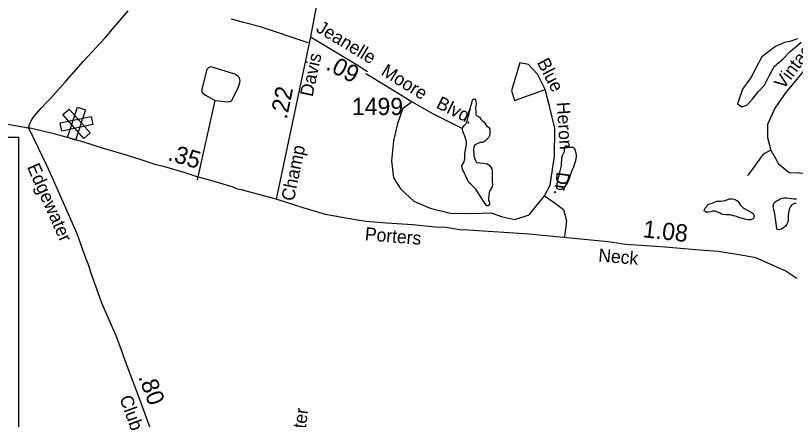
# Model space of a CAD drawing. Extents: x 2290055 to 2389491, y 66597 to 237875.
# Drawn here: x 2369623 to 2375283, y 197876 to 200808 of the extents above; entities that cross this region are included whole.
import ezdxf

# ---------------------------------------------------------------- set-up
doc = ezdxf.new("R2010")
doc.units = 0
for name, color, linetype in [('Exist Cultural Hospital CELL', 7, 'Continuous'), ('Exist Hydrographic Pond Under 1500 Sq Ft', 7, 'Continuous'), ('Exist Road Non-System Type 51', 7, 'Continuous'), ('Exist Road Non-System Type 51 Label', 7, 'Continuous'), ('Exist Road Secondary Mileage Hundredths English Label', 7, 'Continuous'), ('Exist Road Secondary Type 51 Attributed', 7, 'Continuous'), ('Exist Road Secondary Type 51 Label', 7, 'Continuous'), ('Exist Road Secondary Type 51 Number Label', 7, 'Continuous'), ('Map Preparation Inset Cut Line', 7, 'Continuous')]:
    doc.layers.add(name, color=color, linetype=linetype)

msp = doc.modelspace()

# ---------------------------------------------------------------- linework, layer by layer
at = {"layer": 'Exist Cultural Hospital CELL'}
for points in [[(2370165, 199957.1), (2370119.6, 199916.7), (2369966, 200089.1), (2370011.3, 200129.5)], [(2370058.1, 199903.9), (2370000.4, 199923), (2370072.9, 200142.3), (2370130.6, 200123.2)], [(2369958.6, 199969.9), (2369946.2, 200029.4), (2370172.4, 200076.3), (2370184.7, 200016.8)]]:
    msp.add_lwpolyline(points, close=True, dxfattribs=at)
at = {"layer": 'Exist Hydrographic Pond Under 1500 Sq Ft'}
for points in [[(2375297.5, 200640.3), (2375243.8, 200618.8), (2375204.5, 200611.6), (2375140, 200583), (2375100.7, 200554.3), (2375039.8, 200507.7), (2374993.3, 200421.7), (2374961.1, 200360.8), (2374900.2, 200274.8), (2374862.6, 200167.4), (2374894.9, 200145.9), (2374930.6, 200156.6), (2374970, 200199.6), (2375016.6, 200256.9), (2375059.5, 200303.5), (2375095.3, 200375.2), (2375131.1, 200439.6), (2375195.5, 200493.4), (2375245.6, 200547.1), (2375324.4, 200615.2)], [(2373053.7, 199425.9), (2373043.7, 199426.2), (2373033, 199438.2), (2373025, 199453.1), (2372998.2, 199493.9), (2372989.2, 199506), (2372972.2, 199534.7), (2372962.7, 199547.2), (2372926.5, 199584.7), (2372913.5, 199597), (2372905.2, 199609.6), (2372891, 199641.2), (2372883.2, 199656.3), (2372876.7, 199673.3), (2372868.5, 199686.8), (2372863.7, 199701.8), (2372863, 199719.5), (2372871, 199734.2), (2372879.5, 199746.7), (2372882.7, 199770.9), (2372883.5, 199807.2), (2372893.7, 199857.2), (2372896.2, 199873), (2372897, 199891.5), (2372886.2, 199924.1), (2372882.2, 199939.9), (2372874.5, 199954.8), (2372869.7, 199969.2), (2372866.7, 199983.9), (2372868.5, 199996.7), (2372871, 200000), (2372879.5, 200011), (2372891.5, 200021.7), (2372898, 200037.1), (2372904, 200053), (2372909, 200072.4), (2372912.5, 200087.3), (2372919.5, 200125.1), (2372930.7, 200156.7), (2372934.7, 200171.2), (2372937.7, 200186.5), (2372942.5, 200199.9), (2372951.2, 200204), (2372958, 200202.5), (2372963.7, 200186.4), (2372965.5, 200171.2), (2372964.7, 200153), (2372962.2, 200133), (2372962.7, 200113.6), (2372963.7, 200097.1), (2372966.5, 200081.9), (2372982, 200075.9), (2372991, 200069.5), (2373000, 200055.8), (2373012, 200043.6), (2373025, 200034.4), (2373042.2, 200007.4), (2373051.7, 200000), (2373055.5, 199997), (2373064.5, 199984.7), (2373064.5, 199951.8), (2373062.5, 199936.1), (2373058, 199925.4), (2373036, 199900.9), (2373022.7, 199891.4), (2373011, 199887.1), (2372996, 199887.7), (2372956.5, 199869.8), (2372950.2, 199852.8), (2372946.2, 199837.4), (2372948.5, 199788), (2372961.2, 199756), (2372969.5, 199741.5), (2373017, 199736.7), (2373049.5, 199732), (2373063.5, 199720.1), (2373073.7, 199706.4), (2373079.7, 199695.6), (2373082.5, 199678.9), (2373083.5, 199662.6), (2373082.2, 199598.9), (2373084.2, 199583), (2373082.2, 199565), (2373065.2, 199538.3), (2373060, 199524), (2373056.5, 199485.1), (2373056.5, 199467.1), (2373062.2, 199451), (2373062.5, 199434.7), (2373053.7, 199425.9)], [(2373587.7, 199544.7), (2373572, 199545), (2373555, 199550.9), (2373551.7, 199556.1), (2373552.2, 199572.7), (2373561.2, 199624.1), (2373565.2, 199639.6), (2373571.5, 199657), (2373573.7, 199670.4), (2373584.5, 199719.3), (2373589, 199774.2), (2373593.5, 199791.5), (2373601, 199806.5), (2373606.2, 199821.3), (2373608, 199838.2), (2373611.5, 199854.4), (2373617, 199863.1), (2373623.2, 199862.9), (2373634.2, 199851.9), (2373650.5, 199853.5), (2373667, 199852.6), (2373679.2, 199841.9), (2373689.5, 199810.4), (2373692.5, 199794.9), (2373692, 199778.9), (2373685, 199743.2), (2373678.5, 199723.2), (2373673.2, 199707.8), (2373664.7, 199691.8), (2373657.7, 199675.3), (2373638.5, 199617), (2373630.2, 199597), (2373610.7, 199566.3), (2373602.5, 199549.5), (2373587.7, 199544.7)], [(2374942.2, 199324.6), (2374927, 199326.8), (2374879, 199338.5), (2374849.5, 199350.9), (2374833, 199354.8), (2374811, 199361.7), (2374796, 199362.5), (2374779.5, 199361.2), (2374762.5, 199363.3), (2374747, 199366.3), (2374733.7, 199374.2), (2374708.5, 199385.3), (2374701, 199387.8), (2374685, 199387.4), (2374669, 199382.8), (2374651.5, 199381.6), (2374635.7, 199381.6), (2374624, 199388.4), (2374621, 199394.3), (2374629.5, 199409.3), (2374640, 199422.7), (2374648.7, 199435.7), (2374679, 199445.5), (2374709.5, 199460.4), (2374742.2, 199460.7), (2374758.2, 199462.1), (2374774, 199466), (2374805, 199476.6), (2374822, 199477.8), (2374838, 199474.1), (2374853.5, 199469), (2374865.7, 199459.9), (2374876.2, 199446.9), (2374883.5, 199433.7), (2374894, 199421.6), (2374905.7, 199410.7), (2374950.5, 199388.1), (2374964.7, 199379.3), (2374976.5, 199369.8), (2374983.5, 199356.4), (2374980.7, 199340.3), (2374973.7, 199331.5), (2374959, 199326.1), (2374942.2, 199324.6)], [(2375169.5, 199252.9), (2375153.7, 199255.3), (2375149.7, 199262.3), (2375143.5, 199298.6), (2375137, 199349), (2375133.7, 199368.3), (2375125.7, 199401.2), (2375123, 199419.6), (2375124.2, 199436.5), (2375132.2, 199451), (2375144.7, 199461.7), (2375158.7, 199468.7), (2375172.2, 199477.2), (2375190.5, 199483.5), (2375205.7, 199485.6), (2375221.2, 199485.8), (2375254.5, 199479.8), (2375271.5, 199478.3), (2375292, 199478.4)], [(2375289.7, 199443.4), (2375273.7, 199442.5), (2375258, 199433), (2375247.7, 199421.3), (2375239.5, 199406.6), (2375235, 199389.9), (2375232.5, 199373.7), (2375231.5, 199356.7), (2375231.5, 199324), (2375227.5, 199307.9), (2375220.5, 199293.4), (2375211, 199279.6), (2375197, 199267.7), (2375183.7, 199259.9), (2375169.5, 199252.9)]]:
    msp.add_lwpolyline(points, dxfattribs=at)
at = {"layer": 'Exist Road Non-System Type 51'}
msp.add_line((2370943.4, 199616.1), (2371072.8, 200192), dxfattribs=at)
for points in [[(2369715.8, 199993.5), (2369728.8, 200028.7), (2369736.1, 200045), (2369739.9, 200051.1), (2369743.7, 200057.3), (2369760.8, 200079.9), (2369808.6, 200135.9), (2369843.1, 200173.2), (2369858.5, 200189.9), (2369875.8, 200206.6), (2369977.3, 200320.6), (2370115.2, 200476.2), (2370270.6, 200644.4), (2370440.8, 200843.2)], [(2371746.5, 200610.9), (2371401.8, 200725.3), (2371276.5, 200758.3), (2371189.7, 200782.1)], [(2375693.5, 200747.6), (2375551, 200617.8), (2375414.3, 200492.7), (2375327.1, 200388), (2375210.8, 200246), (2375135.2, 200135.4), (2375079.9, 200016.1), (2375079.9, 199923), (2375106.1, 199829.9), (2375161.3, 199731.5), (2375236.9, 199667.5), (2375379.4, 199664.6), (2375492.8, 199719.9), (2375644, 199778.1), (2375783.6, 199813), (2375949.3, 199874.1), (2376074.4, 199946.8), (2376184.9, 200010.9)], [(2371072.8, 200192), (2371165.3, 200181.7), (2371181.2, 200184.3), (2371191, 200188.7), (2371226.2, 200260.1), (2371241, 200290.7), (2371251.8, 200321.2), (2371253.4, 200331.2), (2371248.4, 200357), (2371235.9, 200368.6), (2371227.6, 200376.2), (2371215.4, 200381.7), (2371049.3, 200433.2), (2371041.2, 200434.9), (2371033.2, 200434.5), (2371023.4, 200428.2), (2371017.6, 200423.9), (2371011.9, 200417.7), (2370975.5, 200274.2), (2370974.3, 200256.1), (2370978.6, 200246.3), (2371001.3, 200229.2), (2371072.8, 200192)], [(2372501.8, 200180.7), (2372435, 200132.5), (2372394.3, 200024.8), (2372365.2, 199899.7), (2372350.7, 199754.2), (2372365.2, 199629.1), (2372420.5, 199547.6), (2372513.5, 199460.3), (2372632.7, 199410.9), (2372781, 199373), (2372935.2, 199370.1), (2373071.8, 199375.9), (2373156.1, 199346.8), (2373246.3, 199326.5), (2373351, 199361.4), (2373461.5, 199498.2), (2373502.2, 199576.7), (2373534.2, 199786.2), (2373537.1, 199989.9), (2373499.3, 200149.9), (2373467.3, 200272.2), (2373412, 200382.7), (2373345.1, 200452.6), (2373284.1, 200464.2), (2373223, 200263.4), (2373243.4, 200190.7), (2373467.3, 200272.2)], [(2372165.4, 200386.9), (2372317.2, 200295.4), (2372501.8, 200180.7), (2372653.3, 200094.7), (2372862.6, 199991.1)], [(2375106.1, 199829.9), (2375049.1, 199801.9), (2375017.1, 199758.3), (2374970.6, 199691.4), (2374935.7, 199647.7)], [(2373461.5, 199498.2), (2373531.2, 199451.6), (2373601, 199399.2), (2373621.4, 199317.7)], [(2373621.4, 199317.7), (2373606.4, 199201.6)]]:
    msp.add_lwpolyline(points, dxfattribs=at)
at = {"layer": 'Exist Road Secondary Type 51 Attributed'}
msp.add_line((2371763.1, 200652.5), (2371513.3, 199475), dxfattribs=at)
for points in [[(2371371.6, 201516.9), (2371402, 201494.1), (2371440, 201477.1), (2371470.9, 201456.3), (2371489.1, 201449), (2371536, 201426.9), (2371564.3, 201420), (2371580.5, 201414.6), (2371609, 201403.8), (2371643.6, 201389.1), (2371692.6, 201365.1), (2371747.5, 201349.3), (2371784.9, 201332.3), (2371841.1, 201303.3), (2371875.1, 201269.3), (2371876.8, 201252.3), (2371880.2, 201235.2), (2371836, 201026.6), (2371814, 200925.7), (2371763.1, 200652.5)], [(2371763.1, 200652.5), (2372102.7, 200449.2), (2372177.5, 200401.1)], [(2369411.4, 200045.3), (2369715.8, 199993.5)], [(2371513.3, 199475), (2371415.3, 199502.1), (2371316.6, 199527.7), (2371272.3, 199539.6), (2371233.2, 199548.1), (2371194, 199565.1), (2371064.7, 199602.6), (2371013.7, 199617.9), (2370940.5, 199636.7), (2370853.7, 199667.3), (2370705.6, 199709.9), (2370644.4, 199723.5), (2370535.4, 199761), (2370411.2, 199798.4), (2370254.6, 199844.4), (2370111.7, 199892.1), (2369904.1, 199948.3), (2369715.8, 199993.5)], [(2369715.8, 199993.5), (2369847, 199721.2), (2369886.4, 199636.8), (2370068.8, 199225.8), (2370080.1, 199192.3), (2370134.1, 199042.4), (2370147.5, 199006.9), (2370172.4, 198933.8), (2370246.8, 198722.7), (2370350.3, 198484.7), (2370397.1, 198362.5), (2370408.6, 198325), (2370469, 198163.3), (2370507.1, 198060.8), (2370572, 197889.3), (2370612.4, 197776.8)], [(2375293.4, 198899.5), (2375212.9, 198951.9), (2375096.1, 199006.3), (2374995.4, 199048.6), (2374916.9, 199064.7), (2374721.6, 199094.9), (2374590.7, 199105), (2374339, 199127.1), (2374163.9, 199139.2), (2374051.1, 199145.3), (2373923.2, 199165.3), (2373348.2, 199219.9), (2372910, 199250.9), (2372848.5, 199253.6), (2372748, 199270.1), (2372666.7, 199272.3), (2372507.2, 199288.6), (2372314.6, 199300.9), (2372168.1, 199313.1), (2372101.7, 199322.5), (2371872, 199363.4), (2371711.4, 199411.9), (2371513.3, 199475)]]:
    msp.add_lwpolyline(points, dxfattribs=at)
at = {"layer": 'Map Preparation Inset Cut Line'}
msp.add_lwpolyline([(2334313.2, 192135.8), (2334313.2, 208219.9), (2345070.4, 208219.9), (2345070.4, 203348), (2354753, 203348), (2354753, 199924.5), (2369645.2, 199924.5), (2369645.2, 192135.8), (2354753, 192135.8)], close=True, dxfattribs=at)

# ---------------------------------------------------------------- texts
at = {"layer": 'Exist Road Non-System Type 51 Label'}
for s, rotation, p in [('Vintage', 53.1496, (2375197.8, 200266.8)), ('Blue', 297.4504, (2373404.6, 200468.6)), ('Heron', 273.9111, (2373549.4, 200177.8)), ('Dr.', 261.8791, (2373552.2, 199677.2)), ('Dexter', 82.2062, (2371697.8, 197581.9))]:
    msp.add_text(s, height=95, rotation=rotation, dxfattribs=at).set_placement(p)
at = {"layer": 'Exist Road Secondary Mileage Hundredths English Label'}
for s, rotation, p in [('.09', 332.5269, (2371868, 200420.8)), ('.22', 78.3997, (2371591.7, 200050.9)), ('.35', 343.4716, (2370721.5, 199759.7)), ('1.08', 353.7676, (2374172, 199198.8)), ('.80', 290.7068, (2370511.8, 198184.9))]:
    msp.add_text(s, height=125, rotation=rotation, dxfattribs=at).set_placement(p)
at = {"layer": 'Exist Road Secondary Type 51 Label'}
for s, rotation, p in [('Jeanelle', 328.9408, (2371796.6, 200696.4)), ('Davis', 77.8648, (2371778.3, 200214.2)), ('Moore', 328.1435, (2372268.8, 200382)), ('Blvd.', 333.6746, (2372669.1, 200141.7)), ('Champ', 78.3997, (2371643.1, 199456)), ('Edgewater', 293.9313, (2369704.3, 199709.8)), ('Porters', 355.2057, (2372155.8, 199177.1)), ('Neck', 355.087, (2373850.2, 199022.6)), ('Club', 289.8298, (2370375.3, 198031.9))]:
    msp.add_text(s, height=95, rotation=rotation, dxfattribs=at).set_placement(p)
at = {"layer": 'Exist Road Secondary Type 51 Number Label'}
msp.add_text('1499', height=125, dxfattribs=at).set_placement((2372064, 200085.8))

doc.saveas('drawing.dxf')
